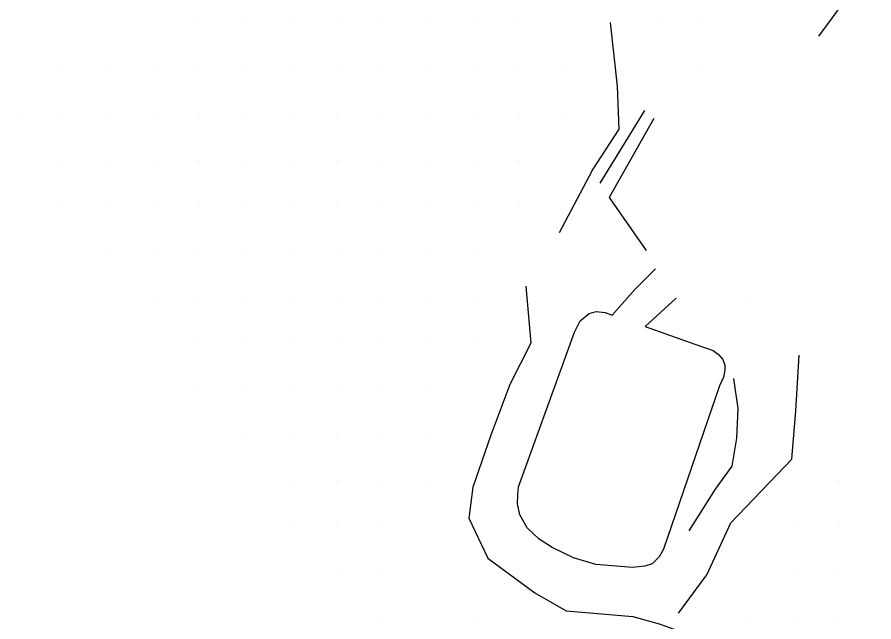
# Model space of a CAD drawing. Extents: x 1762120 to 1766775, y 709485 to 712965.
# Drawn here: x 1763259.9 to 1763447.4, y 712029.1 to 712161.4 of the extents above; entities that cross this region are included whole.
import ezdxf

# ---------------------------------------------------------------- set-up
doc = ezdxf.new("R2010")
doc.units = 0
doc.layers.add('Exist DTM QL2 LIDAR Elevation Point', color=7, linetype='Continuous')
doc.layers.add('PH Exist DTM Breakline', color=7, linetype='Continuous')

msp = doc.modelspace()

# ---------------------------------------------------------------- linework, layer by layer
at = {"layer": 'Exist DTM QL2 LIDAR Elevation Point'}
for p, q in [((1763299.89, 712160.11), (1763299.89, 712160.11)), ((1763309.89, 712160.11), (1763309.89, 712160.11)), ((1763319.9, 712160.11), (1763319.9, 712160.11)), ((1763329.9, 712160.11), (1763329.9, 712160.11)), ((1763339.9, 712160.11), (1763339.9, 712160.11)), ((1763349.9, 712160.11), (1763349.9, 712160.11)), ((1763359.9, 712160.11), (1763359.9, 712160.11)), ((1763369.9, 712160.11), (1763369.9, 712160.11)), ((1763399.91, 712160.11), (1763399.91, 712160.11)), ((1763409.91, 712160.11), (1763409.91, 712160.11)), ((1763269.89, 712150.11), (1763269.89, 712150.11)), ((1763279.89, 712150.11), (1763279.89, 712150.11)), ((1763289.89, 712150.11), (1763289.89, 712150.11)), ((1763299.89, 712150.11), (1763299.89, 712150.11)), ((1763309.89, 712150.11), (1763309.89, 712150.11)), ((1763319.9, 712150.11), (1763319.9, 712150.11)), ((1763329.9, 712150.11), (1763329.9, 712150.11)), ((1763339.9, 712150.11), (1763339.9, 712150.11)), ((1763349.9, 712150.11), (1763349.9, 712150.11)), ((1763359.9, 712150.11), (1763359.9, 712150.11)), ((1763369.9, 712150.11), (1763369.9, 712150.11)), ((1763379.9, 712150.11), (1763379.9, 712150.11)), ((1763409.91, 712150.11), (1763409.91, 712150.11)), ((1763259.89, 712140.11), (1763259.89, 712140.11)), ((1763269.89, 712140.11), (1763269.89, 712140.11)), ((1763279.89, 712140.11), (1763279.89, 712140.11)), ((1763289.89, 712140.11), (1763289.89, 712140.11)), ((1763299.89, 712140.11), (1763299.89, 712140.11)), ((1763309.89, 712140.11), (1763309.89, 712140.11)), ((1763319.9, 712140.11), (1763319.9, 712140.11)), ((1763329.9, 712140.11), (1763329.9, 712140.11)), ((1763339.9, 712140.11), (1763339.9, 712140.11)), ((1763349.9, 712140.11), (1763349.9, 712140.11)), ((1763359.9, 712140.11), (1763359.9, 712140.11)), ((1763369.9, 712140.11), (1763369.9, 712140.11)), ((1763379.9, 712140.11), (1763379.9, 712140.11)), ((1763269.89, 712130.11), (1763269.89, 712130.11)), ((1763279.89, 712130.11), (1763279.89, 712130.11)), ((1763289.89, 712130.11), (1763289.89, 712130.11)), ((1763299.89, 712130.11), (1763299.89, 712130.11)), ((1763309.89, 712130.11), (1763309.89, 712130.11)), ((1763319.9, 712130.11), (1763319.9, 712130.11)), ((1763329.9, 712130.11), (1763329.9, 712130.11)), ((1763339.9, 712130.11), (1763339.9, 712130.11)), ((1763349.9, 712130.11), (1763349.9, 712130.11)), ((1763359.9, 712130.11), (1763359.9, 712130.11)), ((1763369.9, 712130.11), (1763369.9, 712130.11)), ((1763269.89, 712120.11), (1763269.89, 712120.11)), ((1763279.89, 712120.11), (1763279.89, 712120.11)), ((1763289.89, 712120.11), (1763289.89, 712120.11)), ((1763299.89, 712120.11), (1763299.89, 712120.11)), ((1763309.89, 712120.11), (1763309.89, 712120.11)), ((1763319.9, 712120.11), (1763319.9, 712120.11)), ((1763329.9, 712120.11), (1763329.9, 712120.11)), ((1763339.9, 712120.11), (1763339.9, 712120.11)), ((1763349.9, 712120.11), (1763349.9, 712120.11)), ((1763359.9, 712120.11), (1763359.9, 712120.11)), ((1763369.9, 712120.11), (1763369.9, 712120.11)), ((1763279.89, 712110.11), (1763279.89, 712110.11)), ((1763289.89, 712110.11), (1763289.89, 712110.11)), ((1763299.89, 712110.11), (1763299.89, 712110.11)), ((1763309.89, 712110.11), (1763309.89, 712110.11)), ((1763319.9, 712110.11), (1763319.9, 712110.11)), ((1763329.9, 712110.11), (1763329.9, 712110.11)), ((1763339.9, 712110.11), (1763339.9, 712110.11)), ((1763349.9, 712110.11), (1763349.9, 712110.11)), ((1763359.9, 712110.11), (1763359.9, 712110.11)), ((1763289.89, 712100.1), (1763289.89, 712100.1)), ((1763299.89, 712100.1), (1763299.89, 712100.1)), ((1763309.89, 712100.1), (1763309.89, 712100.1)), ((1763319.9, 712100.1), (1763319.9, 712100.1)), ((1763329.9, 712100.1), (1763329.9, 712100.1)), ((1763339.9, 712100.1), (1763339.9, 712100.1)), ((1763349.9, 712100.1), (1763349.9, 712100.1)), ((1763359.9, 712100.1), (1763359.9, 712100.1)), ((1763419.91, 712100.1), (1763419.91, 712100.1)), ((1763299.89, 712090.1), (1763299.89, 712090.1)), ((1763309.89, 712090.1), (1763309.89, 712090.1)), ((1763319.9, 712090.1), (1763319.9, 712090.1)), ((1763329.9, 712090.1), (1763329.9, 712090.1)), ((1763339.9, 712090.1), (1763339.9, 712090.1)), ((1763349.9, 712090.1), (1763349.9, 712090.1)), ((1763359.9, 712090.1), (1763359.9, 712090.1)), ((1763299.89, 712080.1), (1763299.89, 712080.1)), ((1763309.89, 712080.1), (1763309.89, 712080.1)), ((1763319.9, 712080.1), (1763319.9, 712080.1)), ((1763329.9, 712080.1), (1763329.9, 712080.1)), ((1763339.9, 712080.1), (1763339.9, 712080.1)), ((1763349.9, 712080.1), (1763349.9, 712080.1)), ((1763309.89, 712070.1), (1763309.89, 712070.1)), ((1763319.9, 712070.1), (1763319.9, 712070.1)), ((1763329.9, 712070.1), (1763329.9, 712070.1)), ((1763339.9, 712070.1), (1763339.9, 712070.1)), ((1763349.9, 712070.1), (1763349.9, 712070.1)), ((1763319.9, 712060.1), (1763319.9, 712060.1)), ((1763329.9, 712060.1), (1763329.9, 712060.1)), ((1763339.9, 712060.1), (1763339.9, 712060.1)), ((1763349.9, 712060.1), (1763349.9, 712060.1)), ((1763439.91, 712060.1), (1763439.91, 712060.1)), ((1763319.9, 712050.1), (1763319.9, 712050.1)), ((1763329.9, 712050.1), (1763329.9, 712050.1)), ((1763339.9, 712050.1), (1763339.9, 712050.1)), ((1763429.91, 712050.1), (1763429.91, 712050.1)), ((1763439.91, 712050.1), (1763439.91, 712050.1)), ((1763329.9, 712040.1), (1763329.9, 712040.1)), ((1763339.9, 712040.1), (1763339.9, 712040.1)), ((1763429.91, 712040.1), (1763429.91, 712040.1)), ((1763439.91, 712040.1), (1763439.91, 712040.1)), ((1763339.9, 712030.1), (1763339.9, 712030.1)), ((1763359.9, 712030.1), (1763359.9, 712030.1)), ((1763419.91, 712030.1), (1763419.91, 712030.1)), ((1763429.91, 712030.1), (1763429.91, 712030.1)), ((1763439.91, 712030.1), (1763439.91, 712030.1))]:
    msp.add_line(p, q, dxfattribs=at)
at = {"layer": 'PH Exist DTM Breakline'}
for p, q in [((1763387.49, 712125.08), (1763397.26, 712140.95)), ((1763404.13, 712099.9), (1763397.4, 712093.69))]:
    msp.add_line(p, q, dxfattribs=at)
for points in [[(1763481.85, 712195.17), (1763481.33, 712194.46), (1763479.76, 712192.32), (1763478.32, 712190.66), (1763475.77, 712188.14), (1763472.85, 712186.27), (1763468.79, 712183.06), (1763465.27, 712179.17), (1763457.72, 712177.9), (1763452.65, 712177.02), (1763448.35, 712174.84), (1763445.33, 712170.87), (1763441.91, 712166.21), (1763438.2, 712161.15), (1763435.32, 712157.23)], [(1763378.59, 712114.28), (1763385.83, 712127.89), (1763391.66, 712136.89), (1763391.3, 712146.24), (1763389.8, 712160.22)], [(1763399.28, 712139.22), (1763389.48, 712121.94), (1763397.57, 712110.33)], [(1763399.59, 712106.31), (1763395.09, 712101.79), (1763390.15, 712096.18)], [(1763371.23, 712102.5), (1763372.37, 712090.08), (1763367.75, 712080.98), (1763363.6, 712069.89), (1763359.61, 712058.56), (1763358.73, 712051.74), (1763362.93, 712042.99), (1763373.23, 712035.46), (1763380.08, 712031.5), (1763394.66, 712030.23), (1763400.44, 712028.66), (1763412.93, 712024.21), (1763419.02, 712014.48), (1763433.36, 712010.25), (1763445.16, 712001.6), (1763450.4, 711997.75)], [(1763397.4, 712093.69), (1763408.2, 712089.8), (1763412.28, 712088.43), (1763413.45, 712087.57), (1763414.38, 712086.45), (1763414.83, 712085.25), (1763414.78, 712084.16), (1763414.5, 712082.61), (1763413.61, 712080.72), (1763401.41, 712044.98), (1763400.45, 712043.28), (1763398.89, 712041.79), (1763397.29, 712041.3), (1763394.62, 712041), (1763386.57, 712041.65), (1763381.66, 712043.11), (1763377.03, 712045.33), (1763374.16, 712047.21), (1763371.5, 712049.63), (1763369.93, 712052.5), (1763369.45, 712054.94), (1763369.49, 712056.88), (1763369.67, 712058.64), (1763381.9, 712092.47), (1763383.16, 712094.9), (1763385.13, 712096.52), (1763386.67, 712097.01), (1763388.6, 712096.79), (1763390.15, 712096.18)], [(1763404.68, 712030.97), (1763410.87, 712039.4), (1763416.12, 712050.75), (1763429.44, 712064.7), (1763430.38, 712075.28), (1763431.1, 712087.45)], [(1763416.69, 712082.31), (1763417.67, 712075.74), (1763417.39, 712069.3), (1763416.36, 712063.14), (1763412.66, 712058.13), (1763406.9, 712048.98)]]:
    msp.add_lwpolyline(points, dxfattribs=at)

doc.saveas('drawing.dxf')
